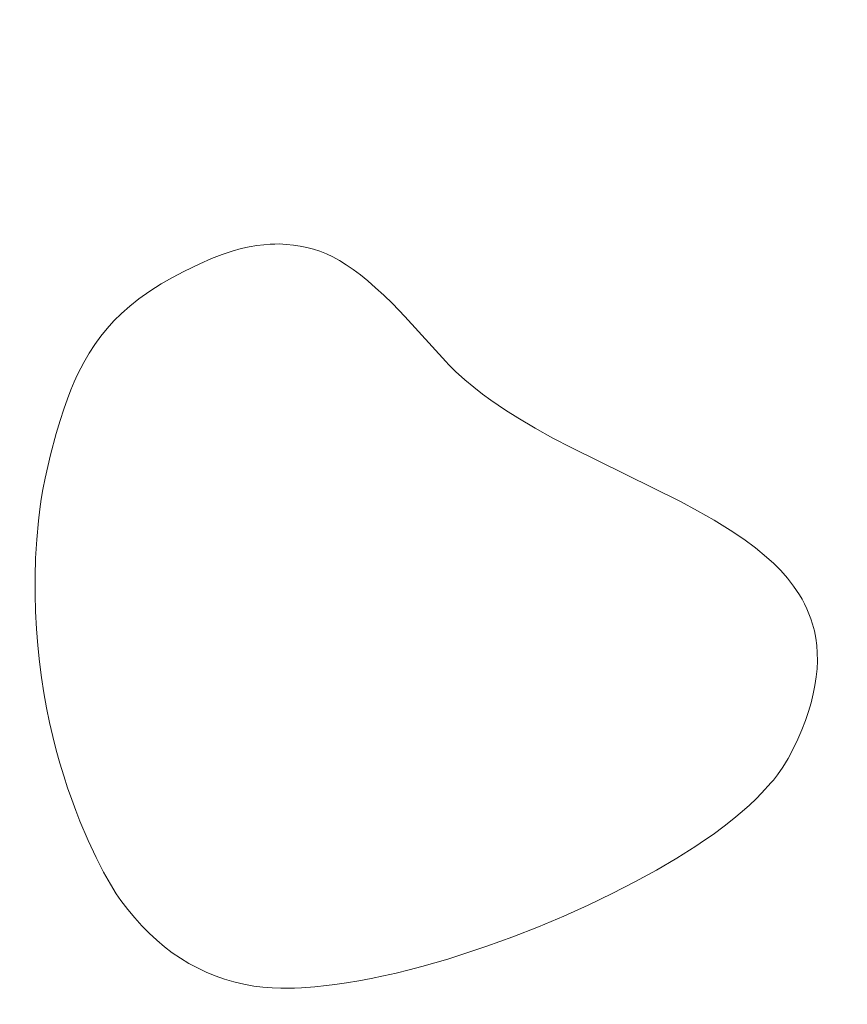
# Model space of a CAD drawing. Header units: millimetres. Extents: x -159 to 180, y -161 to 116.
# Tile 538 of 656: x 12.41 to 20.48, y -70.35 to -60.76. Entities that reach past the tile are written whole.
import ezdxf

# ---------------------------------------------------------------- set-up
doc = ezdxf.new("R2010")
doc.units = ezdxf.units.MM
doc.header["$MEASUREMENT"] = 0
doc.layers.add('Layer 1', color=7, linetype='Continuous')

msp = doc.modelspace()

# ---------------------------------------------------------------- linework, layer by layer
at = {"layer": 'Layer 1', "color": 18, "lineweight": 9}
for points, knots in [([(-158.5852, -104.074), (-158.5852, -104.074), (179.5952, -104.074), (179.5952, -104.074), (179.5952, -104.074), (179.5952, -104.074), (179.5952, 115.719), (179.5952, 115.719), (179.5952, 115.719), (179.5952, 115.719), (-158.5852, 115.719), (-158.5852, 115.719), (-158.5852, 115.719), (-158.5852, 115.719), (-158.5852, -104.074), (-158.5852, -104.074)], [0, 0, 0, 0, 0.2, 0.2, 0.2, 0.2, 0.4, 0.4, 0.4, 0.4, 0.6, 0.6, 0.6, 0.6, 1, 1, 1, 1]), ([(58.7021, -7.5691), (58.7021, -7.5691), (58.7021, -2.7996), (58.7021, -2.7996), (58.7021, -2.7996), (58.7021, -2.7996), (53.9333, -2.7996), (53.9333, -2.7996), (53.9333, -2.7996), (53.9333, -2.7996), (53.9333, 0.2004), (53.9333, 0.2004), (53.9333, 0.2004), (53.9333, 0.2004), (45.9738, 0.2004), (45.9738, 0.2004), (45.9738, 0.2004), (45.9738, 0.2004), (45.9738, -2.7996), (45.9738, -2.7996), (45.9738, -2.7996), (45.9738, -2.7996), (38.2683, -2.7996), (38.2683, -2.7996), (38.2683, -2.7996), (38.2683, -2.7996), (38.2683, 0.2004), (38.2683, 0.2004), (38.2683, 0.2004), (38.2683, 0.2004), (30.3088, 0.2004), (30.3088, 0.2004), (30.3088, 0.2004), (30.3088, 0.2004), (30.3088, -2.7996), (30.3088, -2.7996), (30.3088, -2.7996), (30.3088, -2.7996), (22.6034, -2.7996), (22.6034, -2.7996), (22.6034, -2.7996), (22.6034, -2.7996), (22.6034, 0.2004), (22.6034, 0.2004), (22.6034, 0.2004), (22.6034, 0.2004), (14.6439, 0.2004), (14.6439, 0.2004), (14.6439, 0.2004), (14.6439, 0.2004), (14.6439, -2.7996), (14.6439, -2.7996), (14.6439, -2.7996), (14.6439, -2.7996), (6.9385, -2.7996), (6.9385, -2.7996), (6.9385, -2.7996), (6.9385, -2.7996), (6.9385, 0.2004), (6.9385, 0.2004), (6.9385, 0.2004), (6.9385, 0.2004), (-1.021, 0.2004), (-1.021, 0.2004), (-1.021, 0.2004), (-1.021, 0.2004), (-1.021, -2.7996), (-1.021, -2.7996), (-1.021, -2.7996), (-1.021, -2.7996), (-8.7264, -2.7996), (-8.7264, -2.7996), (-8.7264, -2.7996), (-8.7264, -2.7996), (-8.7264, 0.2004), (-8.7264, 0.2004), (-8.7264, 0.2004), (-8.7264, 0.2004), (-16.686, 0.2004), (-16.686, 0.2004), (-16.686, 0.2004), (-16.686, 0.2004), (-16.686, -2.7996), (-16.686, -2.7996), (-16.686, -2.7996), (-16.686, -2.7996), (-24.3914, -2.7996), (-24.3914, -2.7996), (-24.3914, -2.7996), (-24.3914, -2.7996), (-24.3914, 0.2004), (-24.3914, 0.2004), (-24.3914, 0.2004), (-24.3914, 0.2004), (-32.351, 0.2004), (-32.351, 0.2004), (-32.351, 0.2004), (-32.351, 0.2004), (-32.351, -2.7996), (-32.351, -2.7996), (-32.351, -2.7996), (-32.351, -2.7996), (-37.1199, -2.7996), (-37.1199, -2.7996), (-37.1199, -2.7996), (-37.1199, -2.7996), (-37.1199, -7.5691), (-37.1199, -7.5691), (-37.1199, -7.5691), (-37.1199, -7.5691), (-40.1199, -7.5691), (-40.1199, -7.5691), (-40.1199, -7.5691), (-40.1199, -7.5691), (-40.1199, -15.5281), (-40.1199, -15.5281), (-40.1199, -15.5281), (-40.1199, -15.5281), (-37.1199, -15.5281), (-37.1199, -15.5281), (-37.1199, -15.5281), (-37.1199, -15.5281), (-37.1199, -23.2341), (-37.1199, -23.2341), (-37.1199, -23.2341), (-37.1199, -23.2341), (-40.1199, -23.2341), (-40.1199, -23.2341), (-40.1199, -23.2341), (-40.1199, -23.2341), (-40.1199, -31.1931), (-40.1199, -31.1931), (-40.1199, -31.1931), (-40.1199, -31.1931), (-37.1199, -31.1931), (-37.1199, -31.1931), (-37.1199, -31.1931), (-37.1199, -31.1931), (-37.1199, -38.8982), (-37.1199, -38.8982), (-37.1199, -38.8982), (-37.1199, -38.8982), (-40.1199, -38.8982), (-40.1199, -38.8982), (-40.1199, -38.8982), (-40.1199, -38.8982), (-40.1199, -46.8582), (-40.1199, -46.8582), (-40.1199, -46.8582), (-40.1199, -46.8582), (-37.1199, -46.8582), (-37.1199, -46.8582), (-37.1199, -46.8582), (-37.1199, -46.8582), (-37.1199, -54.5632), (-37.1199, -54.5632), (-37.1199, -54.5632), (-37.1199, -54.5632), (-40.1199, -54.5632), (-40.1199, -54.5632), (-40.1199, -54.5632), (-40.1199, -54.5632), (-40.1199, -62.5232), (-40.1199, -62.5232), (-40.1199, -62.5232), (-40.1199, -62.5232), (-37.1199, -62.5232), (-37.1199, -62.5232), (-37.1199, -62.5232), (-37.1199, -62.5232), (-37.1199, -70.2283), (-37.1199, -70.2283), (-37.1199, -70.2283), (-37.1199, -70.2283), (-40.1199, -70.2283), (-40.1199, -70.2283), (-40.1199, -70.2283), (-40.1199, -70.2283), (-40.1199, -78.1882), (-40.1199, -78.1882), (-40.1199, -78.1882), (-40.1199, -78.1882), (-37.1199, -78.1882), (-37.1199, -78.1882), (-37.1199, -78.1882), (-37.1199, -78.1882), (-37.1199, -85.8933), (-37.1199, -85.8933), (-37.1199, -85.8933), (-37.1199, -85.8933), (-40.1199, -85.8933), (-40.1199, -85.8933), (-40.1199, -85.8933), (-40.1199, -85.8933), (-40.1199, -93.8533), (-40.1199, -93.8533), (-40.1199, -93.8533), (-40.1199, -93.8533), (-37.1199, -93.8533), (-37.1199, -93.8533), (-37.1199, -93.8533), (-37.1199, -93.8533), (-37.1199, -98.6218), (-37.1199, -98.6218), (-37.1199, -98.6218), (-37.1199, -98.6218), (-32.351, -98.6218), (-32.351, -98.6218), (-32.351, -98.6218), (-32.351, -98.6218), (-32.351, -101.6218), (-32.351, -101.6218), (-32.351, -101.6218), (-32.351, -101.6218), (-24.3914, -101.6218), (-24.3914, -101.6218), (-24.3914, -101.6218), (-24.3914, -101.6218), (-24.3914, -98.6218), (-24.3914, -98.6218), (-24.3914, -98.6218), (-24.3914, -98.6218), (-16.686, -98.6218), (-16.686, -98.6218), (-16.686, -98.6218), (-16.686, -98.6218), (-16.686, -101.6218), (-16.686, -101.6218), (-16.686, -101.6218), (-16.686, -101.6218), (-8.7264, -101.6218), (-8.7264, -101.6218), (-8.7264, -101.6218), (-8.7264, -101.6218), (-8.7264, -98.6218), (-8.7264, -98.6218), (-8.7264, -98.6218), (-8.7264, -98.6218), (-1.021, -98.6218), (-1.021, -98.6218), (-1.021, -98.6218), (-1.021, -98.6218), (-1.021, -101.6218), (-1.021, -101.6218), (-1.021, -101.6218), (-1.021, -101.6218), (6.9385, -101.6218), (6.9385, -101.6218), (6.9385, -101.6218), (6.9385, -101.6218), (6.9385, -98.6218), (6.9385, -98.6218), (6.9385, -98.6218), (6.9385, -98.6218), (14.6439, -98.6218), (14.6439, -98.6218), (14.6439, -98.6218), (14.6439, -98.6218), (14.6439, -101.6218), (14.6439, -101.6218), (14.6439, -101.6218), (14.6439, -101.6218), (22.6034, -101.6218), (22.6034, -101.6218), (22.6034, -101.6218), (22.6034, -101.6218), (22.6034, -98.6218), (22.6034, -98.6218), (22.6034, -98.6218), (22.6034, -98.6218), (30.3088, -98.6218), (30.3088, -98.6218), (30.3088, -98.6218), (30.3088, -98.6218), (30.3088, -101.6218), (30.3088, -101.6218), (30.3088, -101.6218), (30.3088, -101.6218), (38.2683, -101.6218), (38.2683, -101.6218), (38.2683, -101.6218), (38.2683, -101.6218), (38.2683, -98.6218), (38.2683, -98.6218), (38.2683, -98.6218), (38.2683, -98.6218), (45.9738, -98.6218), (45.9738, -98.6218), (45.9738, -98.6218), (45.9738, -98.6218), (45.9738, -101.6218), (45.9738, -101.6218), (45.9738, -101.6218), (45.9738, -101.6218), (53.9333, -101.6218), (53.9333, -101.6218), (53.9333, -101.6218), (53.9333, -101.6218), (53.9333, -98.6218), (53.9333, -98.6218), (53.9333, -98.6218), (53.9333, -98.6218), (58.7021, -98.6218), (58.7021, -98.6218), (58.7021, -98.6218), (58.7021, -98.6218), (58.7021, -93.8533), (58.7021, -93.8533), (58.7021, -93.8533), (58.7021, -93.8533), (61.7021, -93.8533), (61.7021, -93.8533), (61.7021, -93.8533), (61.7021, -93.8533), (61.7021, -85.8933), (61.7021, -85.8933), (61.7021, -85.8933), (61.7021, -85.8933), (58.7021, -85.8933), (58.7021, -85.8933), (58.7021, -85.8933), (58.7021, -85.8933), (58.7021, -78.1882), (58.7021, -78.1882), (58.7021, -78.1882), (58.7021, -78.1882), (61.7021, -78.1882), (61.7021, -78.1882), (61.7021, -78.1882), (61.7021, -78.1882), (61.7021, -70.2283), (61.7021, -70.2283), (61.7021, -70.2283), (61.7021, -70.2283), (58.7021, -70.2283), (58.7021, -70.2283), (58.7021, -70.2283), (58.7021, -70.2283), (58.7021, -62.5232), (58.7021, -62.5232), (58.7021, -62.5232), (58.7021, -62.5232), (61.7021, -62.5232), (61.7021, -62.5232), (61.7021, -62.5232), (61.7021, -62.5232), (61.7021, -54.5632), (61.7021, -54.5632), (61.7021, -54.5632), (61.7021, -54.5632), (58.7021, -54.5632), (58.7021, -54.5632), (58.7021, -54.5632), (58.7021, -54.5632), (58.7021, -46.8582), (58.7021, -46.8582), (58.7021, -46.8582), (58.7021, -46.8582), (61.7021, -46.8582), (61.7021, -46.8582), (61.7021, -46.8582), (61.7021, -46.8582), (61.7021, -38.8982), (61.7021, -38.8982), (61.7021, -38.8982), (61.7021, -38.8982), (58.7021, -38.8982), (58.7021, -38.8982), (58.7021, -38.8982), (58.7021, -38.8982), (58.7021, -31.1931), (58.7021, -31.1931), (58.7021, -31.1931), (58.7021, -31.1931), (61.7021, -31.1931), (61.7021, -31.1931), (61.7021, -31.1931), (61.7021, -31.1931), (61.7021, -23.2341), (61.7021, -23.2341), (61.7021, -23.2341), (61.7021, -23.2341), (58.7021, -23.2341), (58.7021, -23.2341), (58.7021, -23.2341), (58.7021, -23.2341), (58.7021, -15.5281), (58.7021, -15.5281), (58.7021, -15.5281), (58.7021, -15.5281), (61.7021, -15.5281), (61.7021, -15.5281), (61.7021, -15.5281), (61.7021, -15.5281), (61.7021, -7.5691), (61.7021, -7.5691), (61.7021, -7.5691), (61.7021, -7.5691), (58.7021, -7.5691), (58.7021, -7.5691)], [0, 0, 0, 0, 0.009901, 0.009901, 0.009901, 0.009901, 0.019802, 0.019802, 0.019802, 0.019802, 0.029703, 0.029703, 0.029703, 0.029703, 0.039604, 0.039604, 0.039604, 0.039604, 0.049505, 0.049505, 0.049505, 0.049505, 0.059406, 0.059406, 0.059406, 0.059406, 0.069307, 0.069307, 0.069307, 0.069307, 0.079208, 0.079208, 0.079208, 0.079208, 0.089109, 0.089109, 0.089109, 0.089109, 0.09901, 0.09901, 0.09901, 0.09901, 0.108911, 0.108911, 0.108911, 0.108911, 0.118812, 0.118812, 0.118812, 0.118812, 0.128713, 0.128713, 0.128713, 0.128713, 0.138614, 0.138614, 0.138614, 0.138614, 0.148515, 0.148515, 0.148515, 0.148515, 0.158416, 0.158416, 0.158416, 0.158416, 0.168317, 0.168317, 0.168317, 0.168317, 0.178218, 0.178218, 0.178218, 0.178218, 0.188119, 0.188119, 0.188119, 0.188119, 0.19802, 0.19802, 0.19802, 0.19802, 0.207921, 0.207921, 0.207921, 0.207921, 0.217822, 0.217822, 0.217822, 0.217822, 0.227723, 0.227723, 0.227723, 0.227723, 0.237624, 0.237624, 0.237624, 0.237624, 0.247525, 0.247525, 0.247525, 0.247525, 0.257426, 0.257426, 0.257426, 0.257426, 0.267327, 0.267327, 0.267327, 0.267327, 0.277228, 0.277228, 0.277228, 0.277228, 0.287129, 0.287129, 0.287129, 0.287129, 0.29703, 0.29703, 0.29703, 0.29703, 0.306931, 0.306931, 0.306931, 0.306931, 0.316832, 0.316832, 0.316832, 0.316832, 0.326733, 0.326733, 0.326733, 0.326733, 0.336634, 0.336634, 0.336634, 0.336634, 0.346535, 0.346535, 0.346535, 0.346535, 0.356436, 0.356436, 0.356436, 0.356436, 0.366337, 0.366337, 0.366337, 0.366337, 0.376238, 0.376238, 0.376238, 0.376238, 0.386139, 0.386139, 0.386139, 0.386139, 0.39604, 0.39604, 0.39604, 0.39604, 0.405941, 0.405941, 0.405941, 0.405941, 0.415842, 0.415842, 0.415842, 0.415842, 0.425743, 0.425743, 0.425743, 0.425743, 0.435644, 0.435644, 0.435644, 0.435644, 0.445545, 0.445545, 0.445545, 0.445545, 0.455446, 0.455446, 0.455446, 0.455446, 0.465347, 0.465347, 0.465347, 0.465347, 0.475248, 0.475248, 0.475248, 0.475248, 0.485149, 0.485149, 0.485149, 0.485149, 0.49505, 0.49505, 0.49505, 0.49505, 0.50495, 0.50495, 0.50495, 0.50495, 0.514851, 0.514851, 0.514851, 0.514851, 0.524752, 0.524752, 0.524752, 0.524752, 0.534653, 0.534653, 0.534653, 0.534653, 0.544554, 0.544554, 0.544554, 0.544554, 0.554455, 0.554455, 0.554455, 0.554455, 0.564356, 0.564356, 0.564356, 0.564356, 0.574257, 0.574257, 0.574257, 0.574257, 0.584158, 0.584158, 0.584158, 0.584158, 0.594059, 0.594059, 0.594059, 0.594059, 0.60396, 0.60396, 0.60396, 0.60396, 0.613861, 0.613861, 0.613861, 0.613861, 0.623762, 0.623762, 0.623762, 0.623762, 0.633663, 0.633663, 0.633663, 0.633663, 0.643564, 0.643564, 0.643564, 0.643564, 0.653465, 0.653465, 0.653465, 0.653465, 0.663366, 0.663366, 0.663366, 0.663366, 0.673267, 0.673267, 0.673267, 0.673267, 0.683168, 0.683168, 0.683168, 0.683168, 0.693069, 0.693069, 0.693069, 0.693069, 0.70297, 0.70297, 0.70297, 0.70297, 0.712871, 0.712871, 0.712871, 0.712871, 0.722772, 0.722772, 0.722772, 0.722772, 0.732673, 0.732673, 0.732673, 0.732673, 0.742574, 0.742574, 0.742574, 0.742574, 0.752475, 0.752475, 0.752475, 0.752475, 0.762376, 0.762376, 0.762376, 0.762376, 0.772277, 0.772277, 0.772277, 0.772277, 0.782178, 0.782178, 0.782178, 0.782178, 0.792079, 0.792079, 0.792079, 0.792079, 0.80198, 0.80198, 0.80198, 0.80198, 0.811881, 0.811881, 0.811881, 0.811881, 0.821782, 0.821782, 0.821782, 0.821782, 0.831683, 0.831683, 0.831683, 0.831683, 0.841584, 0.841584, 0.841584, 0.841584, 0.851485, 0.851485, 0.851485, 0.851485, 0.861386, 0.861386, 0.861386, 0.861386, 0.871287, 0.871287, 0.871287, 0.871287, 0.881188, 0.881188, 0.881188, 0.881188, 0.891089, 0.891089, 0.891089, 0.891089, 0.90099, 0.90099, 0.90099, 0.90099, 0.910891, 0.910891, 0.910891, 0.910891, 0.920792, 0.920792, 0.920792, 0.920792, 0.930693, 0.930693, 0.930693, 0.930693, 0.940594, 0.940594, 0.940594, 0.940594, 0.950495, 0.950495, 0.950495, 0.950495, 0.960396, 0.960396, 0.960396, 0.960396, 0.970297, 0.970297, 0.970297, 0.970297, 0.980198, 0.980198, 0.980198, 0.980198, 1, 1, 1, 1]), ([(14.1658, -63.1336), (14.1658, -63.1336), (14.0078, -63.2097), (14.0078, -63.2097), (14.0078, -63.2097), (14.0078, -63.2097), (13.8982, -63.2684), (13.8982, -63.2684), (13.8982, -63.2684), (13.8982, -63.2684), (13.7875, -63.3315), (13.7875, -63.3315), (13.7875, -63.3315), (13.7875, -63.3315), (13.6777, -63.4003), (13.6777, -63.4003), (13.6777, -63.4003), (13.6777, -63.4003), (13.5704, -63.4763), (13.5704, -63.4763), (13.5704, -63.4763), (13.5704, -63.4763), (13.4815, -63.547), (13.4815, -63.547), (13.4815, -63.547), (13.4815, -63.547), (13.4008, -63.6179), (13.4008, -63.6179), (13.4008, -63.6179), (13.4008, -63.6179), (13.3275, -63.69), (13.3275, -63.69), (13.3275, -63.69), (13.3275, -63.69), (13.2603, -63.764), (13.2603, -63.764), (13.2603, -63.764), (13.2603, -63.764), (13.1984, -63.8408), (13.1984, -63.8408), (13.1984, -63.8408), (13.1984, -63.8408), (13.1406, -63.9213), (13.1406, -63.9213), (13.1406, -63.9213), (13.1406, -63.9213), (13.086, -64.0064), (13.086, -64.0064), (13.086, -64.0064), (13.086, -64.0064), (13.0335, -64.0969), (13.0335, -64.0969), (13.0335, -64.0969), (13.0335, -64.0969), (13.0037, -64.1528), (13.0037, -64.1528), (13.0037, -64.1528), (13.0037, -64.1528), (12.973, -64.215), (12.973, -64.215), (12.973, -64.215), (12.973, -64.215), (12.9412, -64.2847), (12.9412, -64.2847), (12.9412, -64.2847), (12.9412, -64.2847), (12.9083, -64.3631), (12.9083, -64.3631), (12.9083, -64.3631), (12.9083, -64.3631), (12.8742, -64.4514), (12.8742, -64.4514), (12.8742, -64.4514), (12.8742, -64.4514), (12.8389, -64.5508), (12.8389, -64.5508), (12.8389, -64.5508), (12.8389, -64.5508), (12.8021, -64.6626), (12.8021, -64.6626), (12.8021, -64.6626), (12.8021, -64.6626), (12.7638, -64.7879), (12.7638, -64.7879), (12.7638, -64.7879), (12.7638, -64.7879), (12.7084, -64.9968), (12.7084, -64.9968), (12.7084, -64.9968), (12.7084, -64.9968), (12.6558, -65.2244), (12.6558, -65.2244), (12.6558, -65.2244), (12.6558, -65.2244), (12.6343, -65.3332), (12.6343, -65.3332), (12.6343, -65.3332), (12.6343, -65.3332), (12.6177, -65.4295), (12.6177, -65.4295), (12.6177, -65.4295), (12.6177, -65.4295), (12.604, -65.527), (12.604, -65.527), (12.604, -65.527), (12.604, -65.527), (12.5913, -65.6394), (12.5913, -65.6394), (12.5913, -65.6394), (12.5913, -65.6394), (12.5749, -65.8235), (12.5749, -65.8235), (12.5749, -65.8235), (12.5749, -65.8235), (12.5641, -66.0042), (12.5641, -66.0042), (12.5641, -66.0042), (12.5641, -66.0042), (12.5586, -66.1815), (12.5586, -66.1815), (12.5586, -66.1815), (12.5586, -66.1815), (12.5581, -66.3553), (12.5581, -66.3553), (12.5581, -66.3553), (12.5581, -66.3553), (12.5624, -66.5255), (12.5624, -66.5255), (12.5624, -66.5255), (12.5624, -66.5255), (12.5711, -66.6919), (12.5711, -66.6919), (12.5711, -66.6919), (12.5711, -66.6919), (12.5839, -66.8545), (12.5839, -66.8545), (12.5839, -66.8545), (12.5839, -66.8545), (12.6007, -67.0131), (12.6007, -67.0131), (12.6007, -67.0131), (12.6007, -67.0131), (12.6209, -67.1676), (12.6209, -67.1676), (12.6209, -67.1676), (12.6209, -67.1676), (12.6445, -67.3179), (12.6445, -67.3179), (12.6445, -67.3179), (12.6445, -67.3179), (12.671, -67.464), (12.671, -67.464), (12.671, -67.464), (12.671, -67.464), (12.7002, -67.6056), (12.7002, -67.6056), (12.7002, -67.6056), (12.7002, -67.6056), (12.7318, -67.7427), (12.7318, -67.7427), (12.7318, -67.7427), (12.7318, -67.7427), (12.7655, -67.8752), (12.7655, -67.8752), (12.7655, -67.8752), (12.7655, -67.8752), (12.801, -68.0029), (12.801, -68.0029), (12.801, -68.0029), (12.801, -68.0029), (12.838, -68.1258), (12.838, -68.1258), (12.838, -68.1258), (12.838, -68.1258), (12.8763, -68.2437), (12.8763, -68.2437), (12.8763, -68.2437), (12.8763, -68.2437), (12.9154, -68.3565), (12.9154, -68.3565), (12.9154, -68.3565), (12.9154, -68.3565), (12.9552, -68.4642), (12.9552, -68.4642), (12.9552, -68.4642), (12.9552, -68.4642), (12.9953, -68.5666), (12.9953, -68.5666), (12.9953, -68.5666), (12.9953, -68.5666), (13.0754, -68.755), (13.0754, -68.755), (13.0754, -68.755), (13.0754, -68.755), (13.1533, -68.9208), (13.1533, -68.9208), (13.1533, -68.9208), (13.1533, -68.9208), (13.2267, -69.0633), (13.2267, -69.0633), (13.2267, -69.0633), (13.2267, -69.0633), (13.2933, -69.1815), (13.2933, -69.1815), (13.2933, -69.1815), (13.2933, -69.1815), (13.3506, -69.2746), (13.3506, -69.2746), (13.3506, -69.2746), (13.3506, -69.2746), (13.3964, -69.3416), (13.3964, -69.3416), (13.3964, -69.3416), (13.3964, -69.3416), (13.4624, -69.4284), (13.4624, -69.4284), (13.4624, -69.4284), (13.4624, -69.4284), (13.5301, -69.5104), (13.5301, -69.5104), (13.5301, -69.5104), (13.5301, -69.5104), (13.5997, -69.5877), (13.5997, -69.5877), (13.5997, -69.5877), (13.5997, -69.5877), (13.671, -69.6603), (13.671, -69.6603), (13.671, -69.6603), (13.671, -69.6603), (13.7443, -69.7282), (13.7443, -69.7282), (13.7443, -69.7282), (13.7443, -69.7282), (13.8195, -69.7914), (13.8195, -69.7914), (13.8195, -69.7914), (13.8195, -69.7914), (13.8967, -69.85), (13.8967, -69.85), (13.8967, -69.85), (13.8967, -69.85), (13.976, -69.9041), (13.976, -69.9041), (13.976, -69.9041), (13.976, -69.9041), (14.0573, -69.9536), (14.0573, -69.9536), (14.0573, -69.9536), (14.0573, -69.9536), (14.1409, -69.9985), (14.1409, -69.9985), (14.1409, -69.9985), (14.1409, -69.9985), (14.2266, -70.0389), (14.2266, -70.0389), (14.2266, -70.0389), (14.2266, -70.0389), (14.3146, -70.0749), (14.3146, -70.0749), (14.3146, -70.0749), (14.3146, -70.0749), (14.4049, -70.1064), (14.4049, -70.1064), (14.4049, -70.1064), (14.4049, -70.1064), (14.4976, -70.1335), (14.4976, -70.1335), (14.4976, -70.1335), (14.4976, -70.1335), (14.5928, -70.1562), (14.5928, -70.1562), (14.5928, -70.1562), (14.5928, -70.1562), (14.6904, -70.1746), (14.6904, -70.1746), (14.6904, -70.1746), (14.6904, -70.1746), (14.7806, -70.1857), (14.7806, -70.1857), (14.7806, -70.1857), (14.7806, -70.1857), (14.8721, -70.1919), (14.8721, -70.1919), (14.8721, -70.1919), (14.8721, -70.1919), (14.9543, -70.1945), (14.9543, -70.1945), (14.9543, -70.1945), (14.9543, -70.1945), (15.0166, -70.1951), (15.0166, -70.1951), (15.0166, -70.1951), (15.0166, -70.1951), (15.0868, -70.194), (15.0868, -70.194), (15.0868, -70.194), (15.0868, -70.194), (15.1562, -70.191), (15.1562, -70.191), (15.1562, -70.191), (15.1562, -70.191), (15.2874, -70.1813), (15.2874, -70.1813), (15.2874, -70.1813), (15.2874, -70.1813), (15.3991, -70.1696), (15.3991, -70.1696), (15.3991, -70.1696), (15.3991, -70.1696), (15.4803, -70.1594), (15.4803, -70.1594), (15.4803, -70.1594), (15.4803, -70.1594), (15.5969, -70.1429), (15.5969, -70.1429), (15.5969, -70.1429), (15.5969, -70.1429), (15.7154, -70.1233), (15.7154, -70.1233), (15.7154, -70.1233), (15.7154, -70.1233), (15.8357, -70.1008), (15.8357, -70.1008), (15.8357, -70.1008), (15.8357, -70.1008), (15.9576, -70.0756), (15.9576, -70.0756), (15.9576, -70.0756), (15.9576, -70.0756), (16.0809, -70.0477), (16.0809, -70.0477), (16.0809, -70.0477), (16.0809, -70.0477), (16.2053, -70.0172), (16.2053, -70.0172), (16.2053, -70.0172), (16.2053, -70.0172), (16.3307, -69.9843), (16.3307, -69.9843), (16.3307, -69.9843), (16.3307, -69.9843), (16.4569, -69.949), (16.4569, -69.949), (16.4569, -69.949), (16.4569, -69.949), (16.5836, -69.9116), (16.5836, -69.9116), (16.5836, -69.9116), (16.5836, -69.9116), (16.7106, -69.872), (16.7106, -69.872), (16.7106, -69.872), (16.7106, -69.872), (16.9649, -69.787), (16.9649, -69.787), (16.9649, -69.787), (16.9649, -69.787), (17.218, -69.6949), (17.218, -69.6949), (17.218, -69.6949), (17.218, -69.6949), (17.4683, -69.5966), (17.4683, -69.5966), (17.4683, -69.5966), (17.4683, -69.5966), (17.7141, -69.4931), (17.7141, -69.4931), (17.7141, -69.4931), (17.7141, -69.4931), (17.9537, -69.3852), (17.9537, -69.3852), (17.9537, -69.3852), (17.9537, -69.3852), (18.1856, -69.2738), (18.1856, -69.2738), (18.1856, -69.2738), (18.1856, -69.2738), (18.408, -69.1598), (18.408, -69.1598), (18.408, -69.1598), (18.408, -69.1598), (18.6193, -69.0441), (18.6193, -69.0441), (18.6193, -69.0441), (18.6193, -69.0441), (18.8177, -68.9277), (18.8177, -68.9277), (18.8177, -68.9277), (18.8177, -68.9277), (19.0017, -68.8114), (19.0017, -68.8114), (19.0017, -68.8114), (19.0017, -68.8114), (19.0878, -68.7535), (19.0878, -68.7535), (19.0878, -68.7535), (19.0878, -68.7535), (19.1696, -68.6961), (19.1696, -68.6961), (19.1696, -68.6961), (19.1696, -68.6961), (19.2784, -68.6158), (19.2784, -68.6158), (19.2784, -68.6158), (19.2784, -68.6158), (19.373, -68.5419), (19.373, -68.5419), (19.373, -68.5419), (19.373, -68.5419), (19.4552, -68.4737), (19.4552, -68.4737), (19.4552, -68.4737), (19.4552, -68.4737), (19.5265, -68.4104), (19.5265, -68.4104), (19.5265, -68.4104), (19.5265, -68.4104), (19.5888, -68.3514), (19.5888, -68.3514), (19.5888, -68.3514), (19.5888, -68.3514), (19.6436, -68.2958), (19.6436, -68.2958), (19.6436, -68.2958), (19.6436, -68.2958), (19.7377, -68.1921), (19.7377, -68.1921), (19.7377, -68.1921), (19.7377, -68.1921), (19.7587, -68.1677), (19.7587, -68.1677), (19.7587, -68.1677), (19.7587, -68.1677), (19.7788, -68.1423), (19.7788, -68.1423), (19.7788, -68.1423), (19.7788, -68.1423), (19.7981, -68.117), (19.7981, -68.117), (19.7981, -68.117), (19.7981, -68.117), (19.852, -68.0411), (19.852, -68.0411), (19.852, -68.0411), (19.852, -68.0411), (19.8779, -67.9998), (19.8779, -67.9998), (19.8779, -67.9998), (19.8779, -67.9998), (19.9034, -67.9553), (19.9034, -67.9553), (19.9034, -67.9553), (19.9034, -67.9553), (19.9523, -67.8616), (19.9523, -67.8616), (19.9523, -67.8616), (19.9523, -67.8616), (19.9965, -67.7691), (19.9965, -67.7691), (19.9965, -67.7691), (19.9965, -67.7691), (20.036, -67.6779), (20.036, -67.6779), (20.036, -67.6779), (20.036, -67.6779), (20.0707, -67.588), (20.0707, -67.588), (20.0707, -67.588), (20.0707, -67.588), (20.1008, -67.4996), (20.1008, -67.4996), (20.1008, -67.4996), (20.1008, -67.4996), (20.1264, -67.4127), (20.1264, -67.4127), (20.1264, -67.4127), (20.1264, -67.4127), (20.1474, -67.3275), (20.1474, -67.3275), (20.1474, -67.3275), (20.1474, -67.3275), (20.1639, -67.2439), (20.1639, -67.2439), (20.1639, -67.2439), (20.1639, -67.2439), (20.176, -67.1621), (20.176, -67.1621), (20.176, -67.1621), (20.176, -67.1621), (20.1837, -67.0822), (20.1837, -67.0822), (20.1837, -67.0822), (20.1837, -67.0822), (20.187, -67.0042), (20.187, -67.0042), (20.187, -67.0042), (20.187, -67.0042), (20.1861, -66.9283), (20.1861, -66.9283), (20.1861, -66.9283), (20.1861, -66.9283), (20.181, -66.8545), (20.181, -66.8545), (20.181, -66.8545), (20.181, -66.8545), (20.1717, -66.783), (20.1717, -66.783), (20.1717, -66.783), (20.1717, -66.783), (20.1583, -66.7137), (20.1583, -66.7137), (20.1583, -66.7137), (20.1583, -66.7137), (20.1407, -66.6467), (20.1407, -66.6467), (20.1407, -66.6467), (20.1407, -66.6467), (20.1242, -66.5956), (20.1242, -66.5956), (20.1242, -66.5956), (20.1242, -66.5956), (20.1055, -66.546), (20.1055, -66.546), (20.1055, -66.546), (20.1055, -66.546), (20.0848, -66.4977), (20.0848, -66.4977), (20.0848, -66.4977), (20.0848, -66.4977), (20.0622, -66.4508), (20.0622, -66.4508), (20.0622, -66.4508), (20.0622, -66.4508), (20.0379, -66.4053), (20.0379, -66.4053), (20.0379, -66.4053), (20.0379, -66.4053), (20.0119, -66.3611), (20.0119, -66.3611), (20.0119, -66.3611), (20.0119, -66.3611), (19.9556, -66.2769), (19.9556, -66.2769), (19.9556, -66.2769), (19.9556, -66.2769), (19.8945, -66.1981), (19.8945, -66.1981), (19.8945, -66.1981), (19.8945, -66.1981), (19.8295, -66.1246), (19.8295, -66.1246), (19.8295, -66.1246), (19.8295, -66.1246), (19.7617, -66.0564), (19.7617, -66.0564), (19.7617, -66.0564), (19.7617, -66.0564), (19.6923, -65.9934), (19.6923, -65.9934), (19.6923, -65.9934), (19.6923, -65.9934), (19.5847, -65.9045), (19.5847, -65.9045), (19.5847, -65.9045), (19.5847, -65.9045), (19.4696, -65.8185), (19.4696, -65.8185), (19.4696, -65.8185), (19.4696, -65.8185), (19.338, -65.7301), (19.338, -65.7301), (19.338, -65.7301), (19.338, -65.7301), (19.1807, -65.6336), (19.1807, -65.6336), (19.1807, -65.6336), (19.1807, -65.6336), (19.0196, -65.5418), (19.0196, -65.5418), (19.0196, -65.5418), (19.0196, -65.5418), (18.8524, -65.4529), (18.8524, -65.4529), (18.8524, -65.4529), (18.8524, -65.4529), (17.785, -64.9255), (17.785, -64.9255), (17.785, -64.9255), (17.785, -64.9255), (17.6078, -64.8328), (17.6078, -64.8328), (17.6078, -64.8328), (17.6078, -64.8328), (17.4341, -64.7371), (17.4341, -64.7371), (17.4341, -64.7371), (17.4341, -64.7371), (17.265, -64.6365), (17.265, -64.6365), (17.265, -64.6365), (17.265, -64.6365), (17.1472, -64.5621), (17.1472, -64.5621), (17.1472, -64.5621), (17.1472, -64.5621), (17.0028, -64.4634), (17.0028, -64.4634), (17.0028, -64.4634), (17.0028, -64.4634), (16.9226, -64.4043), (16.9226, -64.4043), (16.9226, -64.4043), (16.9226, -64.4043), (16.8381, -64.3383), (16.8381, -64.3383), (16.8381, -64.3383), (16.8381, -64.3383), (16.7501, -64.2651), (16.7501, -64.2651), (16.7501, -64.2651), (16.7501, -64.2651), (16.6594, -64.1843), (16.6594, -64.1843), (16.6594, -64.1843), (16.6594, -64.1843), (16.6265, -64.1531), (16.6265, -64.1531), (16.6265, -64.1531), (16.6265, -64.1531), (16.5942, -64.1209), (16.5942, -64.1209), (16.5942, -64.1209), (16.5942, -64.1209), (16.5626, -64.0877), (16.5626, -64.0877), (16.5626, -64.0877), (16.5626, -64.0877), (16.1645, -63.6492), (16.1645, -63.6492), (16.1645, -63.6492), (16.1645, -63.6492), (16.0439, -63.5222), (16.0439, -63.5222), (16.0439, -63.5222), (16.0439, -63.5222), (15.9595, -63.441), (15.9595, -63.441), (15.9595, -63.441), (15.9595, -63.441), (15.8794, -63.3675), (15.8794, -63.3675), (15.8794, -63.3675), (15.8794, -63.3675), (15.8032, -63.3014), (15.8032, -63.3014), (15.8032, -63.3014), (15.8032, -63.3014), (15.7304, -63.2422), (15.7304, -63.2422), (15.7304, -63.2422), (15.7304, -63.2422), (15.6605, -63.1897), (15.6605, -63.1897), (15.6605, -63.1897), (15.6605, -63.1897), (15.5929, -63.1434), (15.5929, -63.1434), (15.5929, -63.1434), (15.5929, -63.1434), (15.5272, -63.103), (15.5272, -63.103), (15.5272, -63.103), (15.5272, -63.103), (15.4628, -63.068), (15.4628, -63.068), (15.4628, -63.068), (15.4628, -63.068), (15.3994, -63.0382), (15.3994, -63.0382), (15.3994, -63.0382), (15.3994, -63.0382), (15.3363, -63.0131), (15.3363, -63.0131), (15.3363, -63.0131), (15.3363, -63.0131), (15.273, -62.9924), (15.273, -62.9924), (15.273, -62.9924), (15.273, -62.9924), (15.2092, -62.9757), (15.2092, -62.9757), (15.2092, -62.9757), (15.2092, -62.9757), (15.1442, -62.9626), (15.1442, -62.9626), (15.1442, -62.9626), (15.1442, -62.9626), (15.0775, -62.9527), (15.0775, -62.9527), (15.0775, -62.9527), (15.0775, -62.9527), (15.0088, -62.9457), (15.0088, -62.9457), (15.0088, -62.9457), (15.0088, -62.9457), (14.9374, -62.9412), (14.9374, -62.9412), (14.9374, -62.9412), (14.9374, -62.9412), (14.895, -62.9421), (14.895, -62.9421), (14.895, -62.9421), (14.895, -62.9421), (14.8519, -62.9431), (14.8519, -62.9431), (14.8519, -62.9431), (14.8519, -62.9431), (14.7888, -62.9484), (14.7888, -62.9484), (14.7888, -62.9484), (14.7888, -62.9484), (14.7207, -62.9568), (14.7207, -62.9568), (14.7207, -62.9568), (14.7207, -62.9568), (14.647, -62.9693), (14.647, -62.9693), (14.647, -62.9693), (14.647, -62.9693), (14.5668, -62.9872), (14.5668, -62.9872), (14.5668, -62.9872), (14.5668, -62.9872), (14.4794, -63.0115), (14.4794, -63.0115), (14.4794, -63.0115), (14.4794, -63.0115), (14.3839, -63.0432), (14.3839, -63.0432), (14.3839, -63.0432), (14.3839, -63.0432), (14.2796, -63.0835), (14.2796, -63.0835), (14.2796, -63.0835), (14.2796, -63.0835), (14.1658, -63.1336), (14.1658, -63.1336)], [0, 0, 0, 0, 0.005319, 0.005319, 0.005319, 0.005319, 0.010638, 0.010638, 0.010638, 0.010638, 0.015957, 0.015957, 0.015957, 0.015957, 0.021277, 0.021277, 0.021277, 0.021277, 0.026596, 0.026596, 0.026596, 0.026596, 0.031915, 0.031915, 0.031915, 0.031915, 0.037234, 0.037234, 0.037234, 0.037234, 0.042553, 0.042553, 0.042553, 0.042553, 0.047872, 0.047872, 0.047872, 0.047872, 0.053191, 0.053191, 0.053191, 0.053191, 0.058511, 0.058511, 0.058511, 0.058511, 0.06383, 0.06383, 0.06383, 0.06383, 0.069149, 0.069149, 0.069149, 0.069149, 0.074468, 0.074468, 0.074468, 0.074468, 0.079787, 0.079787, 0.079787, 0.079787, 0.085106, 0.085106, 0.085106, 0.085106, 0.090426, 0.090426, 0.090426, 0.090426, 0.095745, 0.095745, 0.095745, 0.095745, 0.101064, 0.101064, 0.101064, 0.101064, 0.106383, 0.106383, 0.106383, 0.106383, 0.111702, 0.111702, 0.111702, 0.111702, 0.117021, 0.117021, 0.117021, 0.117021, 0.12234, 0.12234, 0.12234, 0.12234, 0.12766, 0.12766, 0.12766, 0.12766, 0.132979, 0.132979, 0.132979, 0.132979, 0.138298, 0.138298, 0.138298, 0.138298, 0.143617, 0.143617, 0.143617, 0.143617, 0.148936, 0.148936, 0.148936, 0.148936, 0.154255, 0.154255, 0.154255, 0.154255, 0.159574, 0.159574, 0.159574, 0.159574, 0.164894, 0.164894, 0.164894, 0.164894, 0.170213, 0.170213, 0.170213, 0.170213, 0.175532, 0.175532, 0.175532, 0.175532, 0.180851, 0.180851, 0.180851, 0.180851, 0.18617, 0.18617, 0.18617, 0.18617, 0.191489, 0.191489, 0.191489, 0.191489, 0.196809, 0.196809, 0.196809, 0.196809, 0.202128, 0.202128, 0.202128, 0.202128, 0.207447, 0.207447, 0.207447, 0.207447, 0.212766, 0.212766, 0.212766, 0.212766, 0.218085, 0.218085, 0.218085, 0.218085, 0.223404, 0.223404, 0.223404, 0.223404, 0.228723, 0.228723, 0.228723, 0.228723, 0.234043, 0.234043, 0.234043, 0.234043, 0.239362, 0.239362, 0.239362, 0.239362, 0.244681, 0.244681, 0.244681, 0.244681, 0.25, 0.25, 0.25, 0.25, 0.255319, 0.255319, 0.255319, 0.255319, 0.260638, 0.260638, 0.260638, 0.260638, 0.265957, 0.265957, 0.265957, 0.265957, 0.271277, 0.271277, 0.271277, 0.271277, 0.276596, 0.276596, 0.276596, 0.276596, 0.281915, 0.281915, 0.281915, 0.281915, 0.287234, 0.287234, 0.287234, 0.287234, 0.292553, 0.292553, 0.292553, 0.292553, 0.297872, 0.297872, 0.297872, 0.297872, 0.303191, 0.303191, 0.303191, 0.303191, 0.308511, 0.308511, 0.308511, 0.308511, 0.31383, 0.31383, 0.31383, 0.31383, 0.319149, 0.319149, 0.319149, 0.319149, 0.324468, 0.324468, 0.324468, 0.324468, 0.329787, 0.329787, 0.329787, 0.329787, 0.335106, 0.335106, 0.335106, 0.335106, 0.340426, 0.340426, 0.340426, 0.340426, 0.345745, 0.345745, 0.345745, 0.345745, 0.351064, 0.351064, 0.351064, 0.351064, 0.356383, 0.356383, 0.356383, 0.356383, 0.361702, 0.361702, 0.361702, 0.361702, 0.367021, 0.367021, 0.367021, 0.367021, 0.37234, 0.37234, 0.37234, 0.37234, 0.37766, 0.37766, 0.37766, 0.37766, 0.382979, 0.382979, 0.382979, 0.382979, 0.388298, 0.388298, 0.388298, 0.388298, 0.393617, 0.393617, 0.393617, 0.393617, 0.398936, 0.398936, 0.398936, 0.398936, 0.404255, 0.404255, 0.404255, 0.404255, 0.409574, 0.409574, 0.409574, 0.409574, 0.414894, 0.414894, 0.414894, 0.414894, 0.420213, 0.420213, 0.420213, 0.420213, 0.425532, 0.425532, 0.425532, 0.425532, 0.430851, 0.430851, 0.430851, 0.430851, 0.43617, 0.43617, 0.43617, 0.43617, 0.441489, 0.441489, 0.441489, 0.441489, 0.446809, 0.446809, 0.446809, 0.446809, 0.452128, 0.452128, 0.452128, 0.452128, 0.457447, 0.457447, 0.457447, 0.457447, 0.462766, 0.462766, 0.462766, 0.462766, 0.468085, 0.468085, 0.468085, 0.468085, 0.473404, 0.473404, 0.473404, 0.473404, 0.478723, 0.478723, 0.478723, 0.478723, 0.484043, 0.484043, 0.484043, 0.484043, 0.489362, 0.489362, 0.489362, 0.489362, 0.494681, 0.494681, 0.494681, 0.494681, 0.5, 0.5, 0.5, 0.5, 0.505319, 0.505319, 0.505319, 0.505319, 0.510638, 0.510638, 0.510638, 0.510638, 0.515957, 0.515957, 0.515957, 0.515957, 0.521277, 0.521277, 0.521277, 0.521277, 0.526596, 0.526596, 0.526596, 0.526596, 0.531915, 0.531915, 0.531915, 0.531915, 0.537234, 0.537234, 0.537234, 0.537234, 0.542553, 0.542553, 0.542553, 0.542553, 0.547872, 0.547872, 0.547872, 0.547872, 0.553191, 0.553191, 0.553191, 0.553191, 0.558511, 0.558511, 0.558511, 0.558511, 0.56383, 0.56383, 0.56383, 0.56383, 0.569149, 0.569149, 0.569149, 0.569149, 0.574468, 0.574468, 0.574468, 0.574468, 0.579787, 0.579787, 0.579787, 0.579787, 0.585106, 0.585106, 0.585106, 0.585106, 0.590426, 0.590426, 0.590426, 0.590426, 0.595745, 0.595745, 0.595745, 0.595745, 0.601064, 0.601064, 0.601064, 0.601064, 0.606383, 0.606383, 0.606383, 0.606383, 0.611702, 0.611702, 0.611702, 0.611702, 0.617021, 0.617021, 0.617021, 0.617021, 0.62234, 0.62234, 0.62234, 0.62234, 0.62766, 0.62766, 0.62766, 0.62766, 0.632979, 0.632979, 0.632979, 0.632979, 0.638298, 0.638298, 0.638298, 0.638298, 0.643617, 0.643617, 0.643617, 0.643617, 0.648936, 0.648936, 0.648936, 0.648936, 0.654255, 0.654255, 0.654255, 0.654255, 0.659574, 0.659574, 0.659574, 0.659574, 0.664894, 0.664894, 0.664894, 0.664894, 0.670213, 0.670213, 0.670213, 0.670213, 0.675532, 0.675532, 0.675532, 0.675532, 0.680851, 0.680851, 0.680851, 0.680851, 0.68617, 0.68617, 0.68617, 0.68617, 0.691489, 0.691489, 0.691489, 0.691489, 0.696809, 0.696809, 0.696809, 0.696809, 0.702128, 0.702128, 0.702128, 0.702128, 0.707447, 0.707447, 0.707447, 0.707447, 0.712766, 0.712766, 0.712766, 0.712766, 0.718085, 0.718085, 0.718085, 0.718085, 0.723404, 0.723404, 0.723404, 0.723404, 0.728723, 0.728723, 0.728723, 0.728723, 0.734043, 0.734043, 0.734043, 0.734043, 0.739362, 0.739362, 0.739362, 0.739362, 0.744681, 0.744681, 0.744681, 0.744681, 0.75, 0.75, 0.75, 0.75, 0.755319, 0.755319, 0.755319, 0.755319, 0.760638, 0.760638, 0.760638, 0.760638, 0.765957, 0.765957, 0.765957, 0.765957, 0.771277, 0.771277, 0.771277, 0.771277, 0.776596, 0.776596, 0.776596, 0.776596, 0.781915, 0.781915, 0.781915, 0.781915, 0.787234, 0.787234, 0.787234, 0.787234, 0.792553, 0.792553, 0.792553, 0.792553, 0.797872, 0.797872, 0.797872, 0.797872, 0.803191, 0.803191, 0.803191, 0.803191, 0.808511, 0.808511, 0.808511, 0.808511, 0.81383, 0.81383, 0.81383, 0.81383, 0.819149, 0.819149, 0.819149, 0.819149, 0.824468, 0.824468, 0.824468, 0.824468, 0.829787, 0.829787, 0.829787, 0.829787, 0.835106, 0.835106, 0.835106, 0.835106, 0.840426, 0.840426, 0.840426, 0.840426, 0.845745, 0.845745, 0.845745, 0.845745, 0.851064, 0.851064, 0.851064, 0.851064, 0.856383, 0.856383, 0.856383, 0.856383, 0.861702, 0.861702, 0.861702, 0.861702, 0.867021, 0.867021, 0.867021, 0.867021, 0.87234, 0.87234, 0.87234, 0.87234, 0.87766, 0.87766, 0.87766, 0.87766, 0.882979, 0.882979, 0.882979, 0.882979, 0.888298, 0.888298, 0.888298, 0.888298, 0.893617, 0.893617, 0.893617, 0.893617, 0.898936, 0.898936, 0.898936, 0.898936, 0.904255, 0.904255, 0.904255, 0.904255, 0.909574, 0.909574, 0.909574, 0.909574, 0.914894, 0.914894, 0.914894, 0.914894, 0.920213, 0.920213, 0.920213, 0.920213, 0.925532, 0.925532, 0.925532, 0.925532, 0.930851, 0.930851, 0.930851, 0.930851, 0.93617, 0.93617, 0.93617, 0.93617, 0.941489, 0.941489, 0.941489, 0.941489, 0.946809, 0.946809, 0.946809, 0.946809, 0.952128, 0.952128, 0.952128, 0.952128, 0.957447, 0.957447, 0.957447, 0.957447, 0.962766, 0.962766, 0.962766, 0.962766, 0.968085, 0.968085, 0.968085, 0.968085, 0.973404, 0.973404, 0.973404, 0.973404, 0.978723, 0.978723, 0.978723, 0.978723, 0.984043, 0.984043, 0.984043, 0.984043, 0.989362, 0.989362, 0.989362, 0.989362, 1, 1, 1, 1])]:
    msp.add_open_spline(points, degree=3, knots=knots, dxfattribs=at)

doc.saveas('drawing.dxf')
